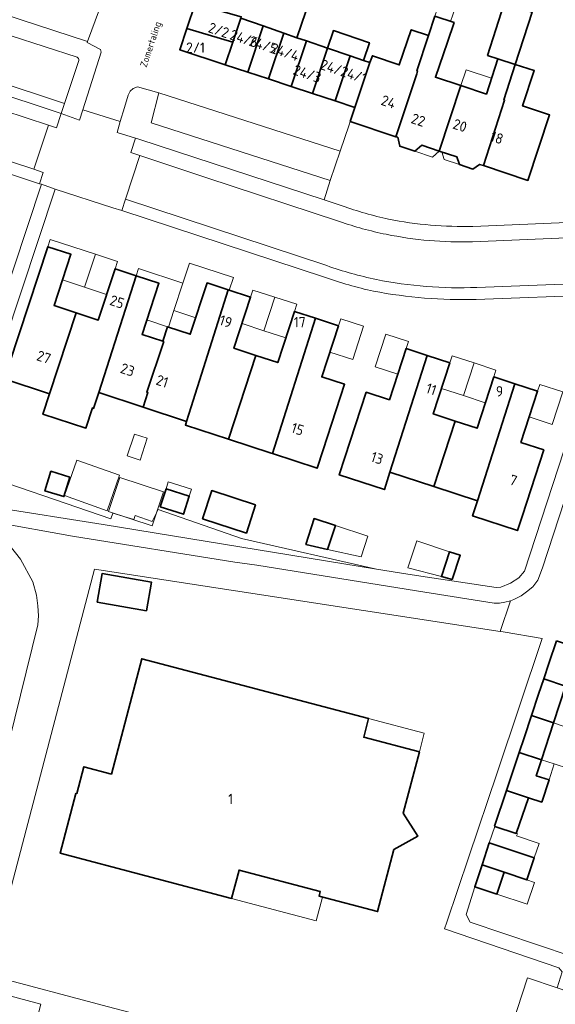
# Model space of a CAD drawing. Header units: metres. Extents: x 149984 to 156489, y 469398 to 478068.
# Tile 257 of 656: x 153375 to 153444, y 472489 to 472617. Entities that reach past the tile are written whole.
import ezdxf
from ezdxf.enums import TextEntityAlignment as Align

# ---------------------------------------------------------------- set-up
doc = ezdxf.new("R2010")
doc.units = ezdxf.units.M
doc.header["$LTSCALE"] = 0.75
for name, color, linetype, lineweight in [('B-WE-GR-BEPLANTING_CULTUUR_HEESTERS-GV', 252, 'Continuous', 18), ('B-WE-OG-BEBOUWING-GV', 6, 'Continuous', 35), ('B-WE-OG-BEBOUWING-T18', 1, 'Continuous', 18), ('B-WE-OG-BEBOUWING_LUIFEL-GV', 6, 'Continuous', 18), ('B-WE-OG-BEBOUWING_OVERBOUWING-GV', 6, 'Continuous', 18), ('B-WE-OG-TERREIN_ERF-GV', 252, 'Continuous', 18), ('B-WE-OG-TOPOGRAFIE-T18', 7, 'Continuous', 18), ('B-WE-VH-GESLOTENVERHARDING_ASFALT-GV', 252, 'Continuous', 18), ('B-WE-VH-GESLOTENVERHARDING_BETON-GV', 252, 'Continuous', 18), ('B-WE-VH-OPENVERHARDING_BETONSTRAATSTEEN-GV', 252, 'Continuous', 18), ('B-WE-VH-OPENVERHARDING_STRAATBAKSTEEN-GV', 252, 'Continuous', 18), ('B-WE-VH-OPENVERHARDING_TEGEL-GV', 252, 'Continuous', 18)]:
    doc.layers.add(name, color=color, linetype=linetype, lineweight=lineweight)
doc.styles.add('NLCS-ISO-M500-T18', font='NLCS-ISO.ttf', dxfattribs={"height": 0.9})
doc.styles.add('NLCS-ISO-M750-T18', font='NLCS-ISO.ttf', dxfattribs={"height": 1.35})

msp = doc.modelspace()

# ---------------------------------------------------------------- linework, layer by layer
at = {"layer": 'B-WE-GR-BEPLANTING_CULTUUR_HEESTERS-GV', "flags": 128}
for points in [[(153382.228, 472612.011), (153380.394, 472606.434), (153379.957, 472605.104), (153382.337, 472604.244), (153382.762, 472605.583), (153385.148, 472613.106), (153385.068, 472613.436), (153383.341, 472614.374), (153383.384, 472614.491), (153361.433, 472621.679)], [(153373.455, 472615.202), (153382.031, 472612.428)], [(153370.413, 472493.154), (153384.281, 472545.879), (153437.097, 472537.781), (153438.41, 472541.765), (153437.69, 472541.58), (153436.98, 472541.48), (153436.659, 472541.48), (153436.29, 472541.48), (153427.29, 472542.87), (153405.42, 472546.4), (153402.54, 472546.79), (153381.42, 472550.19), (153371.26, 472552)], [(153373.2, 472549.04), (153374.65, 472547.2), (153376.26, 472544.25), (153376.74, 472542.48), (153376.93, 472541.13), (153377, 472539.81), (153376.93, 472538.64), (153371.62, 472517.38)]]:
    msp.add_lwpolyline(points, dxfattribs=at)
at = {"layer": 'B-WE-GR-BEPLANTING_CULTUUR_HEESTERS-GV'}
msp.add_lwpolyline([(153382.031, 472612.428, -0.3908828), (153382.228, 472612.011)], format="xyb", dxfattribs=at)
at = {"layer": 'B-WE-GR-BEPLANTING_CULTUUR_HEESTERS-GV', "flags": 128}
for points in [[(153387.219, 472602.639), (153389.63, 472601.91), (153390.057, 472601.77), (153414.159, 472593.885), (153414.959, 472596.43), (153391.66, 472603.9), (153392.658, 472607.806), (153389.898, 472608.576), (153389.338, 472608.386), (153388.928, 472608.036), (153388.658, 472607.516), (153388.177, 472605.884), (153387.647, 472604.088)], [(153371.1, 472553.93), (153385.42, 472551.69), (153420.984, 472545.893), (153403.398, 472549.879), (153392.576, 472553.636), (153391.806, 472552.096), (153389.56, 472552.841), (153389.396, 472552.319), (153386.674, 472553.174), (153386.429, 472552.44), (153367.149, 472559.025), (153366.14, 472555.83)], [(153373.172, 472481.088), (153375.916, 472483.906), (153377.324, 472489.326), (153367.871, 472491.825), (153367.807, 472491.552), (153365.107, 472492.276), (153365.103, 472492.262), (153363.666, 472486.726)]]:
    msp.add_lwpolyline(points, close=True, dxfattribs=at)
at = {"layer": 'B-WE-OG-BEBOUWING-GV', "flags": 128}
for points in [[(153403.383, 472617.696), (153403.322, 472617.527), (153406.234, 472616.511), (153408.908, 472615.578), (153410.637, 472614.975), (153412.341, 472620.089), (153412.422, 472620.333), (153410.05, 472621.123), (153409.966, 472620.872), (153401.498, 472623.703), (153400.594, 472621), (153395.852, 472622.585), (153395.047, 472620.177), (153397.388, 472619.394)], [(153396.316, 472616.19), (153402.273, 472614.391), (153403.322, 472617.527), (153403.383, 472617.696), (153397.388, 472619.394)], [(153441.224, 472618.285), (153437.61, 472619.445), (153435.44, 472612.686), (153436.798, 472612.25), (153439.048, 472611.507)], [(153402.273, 472614.391), (153401.296, 472611.471), (153404.225, 472610.505), (153406.234, 472616.511), (153403.322, 472617.527)], [(153426.334, 472610.634), (153426.217, 472610.283), (153423.498, 472602.109), (153423.743, 472602.028), (153424.003, 472600.869), (153425.987, 472600.213), (153426.886, 472600.991), (153429.162, 472600.24), (153431.971, 472608.748), (153428.66, 472609.841), (153430.218, 472614.416), (153431.078, 472616.943), (153428.595, 472617.788), (153427.757, 472615.254), (153426.24, 472610.666)], [(153402.273, 472614.391), (153396.316, 472616.19), (153395.39, 472613.42), (153401.296, 472611.471)], [(153404.225, 472610.505), (153406.915, 472609.617), (153408.908, 472615.578), (153406.234, 472616.511)], [(153409.884, 472608.637), (153411.864, 472614.557), (153410.637, 472614.975), (153408.908, 472615.578), (153406.915, 472609.617)], [(153414.612, 472613.622), (153417.551, 472612.622), (153419.288, 472612.031), (153420.066, 472614.317), (153415.39, 472615.908)], [(153426.217, 472610.283), (153426.334, 472610.634), (153426.24, 472610.666), (153427.757, 472615.254), (153425.504, 472616.02), (153423.948, 472611.448), (153420.446, 472612.64), (153420.14, 472611.741), (153418.18, 472605.9), (153417.574, 472604.065), (153423.498, 472602.109)], [(153409.884, 472608.637), (153412.64, 472607.728), (153414.612, 472613.622), (153411.864, 472614.557)], [(153414.612, 472613.622), (153412.64, 472607.728), (153415.589, 472606.755), (153417.551, 472612.622)], [(153418.18, 472605.9), (153420.14, 472611.741), (153419.288, 472612.031), (153417.551, 472612.622), (153415.589, 472606.755)], [(153431.971, 472608.748), (153429.162, 472600.24), (153431.454, 472599.483), (153431.78, 472598.487), (153433.54, 472597.906), (153434.408, 472598.507), (153434.908, 472598.342), (153437.663, 472606.869), (153437.569, 472606.9), (153439.048, 472611.507), (153436.798, 472612.25), (153435.282, 472607.654)], [(153434.908, 472598.342), (153440.696, 472596.432), (153443.505, 472604.94), (153439.99, 472606.1), (153441.508, 472610.696), (153439.048, 472611.507), (153437.569, 472606.9), (153437.663, 472606.869)], [(153381.901, 472579.222), (153379.023, 472580.169), (153381.212, 472586.818), (153378.211, 472587.806), (153373.22, 472572.657), (153372.547, 472570.615), (153378.43, 472568.677)], [(153389.713, 472584.03), (153386.97, 472584.933), (153384.779, 472578.275), (153381.901, 472579.222), (153378.43, 472568.677), (153377.579, 472566.029), (153383.18, 472564.229), (153384.018, 472566.836), (153384.172, 472566.787), (153384.829, 472568.832)], [(153384.829, 472568.832), (153390.601, 472566.93), (153391.23, 472568.837), (153391.097, 472568.88), (153393.296, 472575.463), (153393.163, 472575.506), (153390.475, 472576.39), (153392.669, 472583.058), (153389.713, 472584.03)], [(153390.601, 472566.93), (153396.257, 472565.066), (153396.865, 472566.994), (153401.663, 472582.204), (153398.93, 472583.095), (153396.756, 472576.428), (153393.788, 472577.405), (153393.163, 472575.506), (153393.296, 472575.463), (153391.097, 472568.88), (153391.23, 472568.837)], [(153405.293, 472573.678), (153402.441, 472574.608), (153404.605, 472581.244), (153401.663, 472582.204), (153396.865, 472566.994), (153396.257, 472565.066), (153396.108, 472564.61), (153401.732, 472562.771), (153402.509, 472565.147)], [(153405.293, 472573.678), (153402.509, 472565.147), (153401.732, 472562.771), (153407.294, 472560.952), (153407.437, 472560.905), (153413.069, 472578.502), (153410.316, 472579.401), (153408.145, 472572.747)], [(153407.437, 472560.905), (153413.263, 472559), (153414.04, 472561.376), (153416.831, 472569.911), (153413.856, 472570.883), (153416.029, 472577.536), (153413.069, 472578.502)], [(153427.586, 472573.656), (153424.834, 472574.555), (153422.661, 472567.901), (153419.648, 472568.885), (153416.873, 472560.387), (153416.139, 472558.139), (153422.014, 472556.221), (153422.734, 472558.473)], [(153431.215, 472565.129), (153428.362, 472566.061), (153430.528, 472572.696), (153427.586, 472573.656), (153422.734, 472558.473), (153428.433, 472556.612)], [(153428.433, 472556.612), (153434.138, 472554.749), (153438.991, 472569.973), (153436.244, 472570.869), (153434.068, 472564.197), (153431.215, 472565.129)], [(153438.991, 472569.973), (153434.138, 472554.749), (153433.5, 472552.793), (153439.334, 472550.889), (153439.972, 472552.844), (153442.759, 472561.38), (153439.775, 472562.354), (153441.947, 472569.008)], [(153381.075, 472557.848), (153378.612, 472558.6), (153377.836, 472556.059), (153380.299, 472555.307)], [(153392.846, 472553.997), (153395.859, 472553.028), (153396.607, 472555.354), (153393.593, 472556.323)], [(153405.255, 472554.232), (153399.55, 472556.098), (153398.349, 472552.427), (153404.054, 472550.562)], [(153411.773, 472549.099), (153414.618, 472548.453), (153415.633, 472551.564), (153412.872, 472552.465)], [(153430.85, 472544.543), (153431.895, 472547.678), (153430.506, 472548.141), (153429.431, 472544.917)], [(153384.624, 472541.588), (153391.045, 472540.483), (153391.685, 472544.203), (153385.264, 472545.307)], [(153444.39, 472536.549), (153443.41, 472533.6), (153442.75, 472531.61), (153445.601, 472530.664), (153447.251, 472535.606)], [(153424.458, 472514.136), (153426.561, 472522.123), (153419.318, 472524.03), (153419.954, 472526.448), (153390.431, 472534.222), (153386.487, 472519.242), (153382.899, 472520.187), (153381.98, 472516.696), (153381.873, 472516.724), (153379.826, 472508.949), (153402.129, 472503.076), (153403.103, 472506.749), (153413.67, 472503.951), (153413.53, 472503.36), (153421.117, 472501.351), (153423.254, 472509.423), (153426.357, 472511.148)], [(153442.09, 472529.62), (153441.167, 472526.859), (153444.032, 472525.915), (153445.601, 472530.664), (153442.75, 472531.61)], [(153439.572, 472522.057), (153442.476, 472521.1), (153444.032, 472525.915), (153441.167, 472526.859), (153440.19, 472523.94)], [(153442.476, 472521.1), (153439.572, 472522.057), (153439.561, 472522.061), (153437.924, 472517.102), (153440.75, 472516.17), (153442.492, 472515.596), (153443.439, 472518.47), (153441.77, 472519.02)], [(153437.924, 472517.102), (153436.345, 472512.453), (153436.375, 472512.443), (153439.182, 472511.518), (153440.75, 472516.17)], [(153434.717, 472507.417), (153437.606, 472506.464), (153440.565, 472505.478), (153441.517, 472508.334), (153435.67, 472510.29)], [(153437.606, 472506.464), (153434.717, 472507.417), (153433.78, 472504.59), (153436.63, 472503.64)]]:
    msp.add_lwpolyline(points, close=True, dxfattribs=at)
at = {"layer": 'B-WE-OG-BEBOUWING_LUIFEL-GV', "flags": 128}
for points in [[(153428.595, 472617.788), (153430.637, 472617.093), (153431.23, 472618.833), (153429.187, 472619.528)], [(153435.282, 472607.654), (153435.963, 472609.718), (153432.653, 472610.812), (153431.971, 472608.748)], [(153425.987, 472600.213), (153428.263, 472599.462), (153429.162, 472600.24), (153426.886, 472600.991)], [(153431.454, 472599.483), (153429.473, 472600.137), (153429.799, 472599.141), (153431.78, 472598.487)], [(153384.4, 472586.814), (153378.522, 472588.749), (153378.211, 472587.806), (153381.212, 472586.818), (153380.115, 472583.486), (153382.993, 472582.538)], [(153384.4, 472586.814), (153382.993, 472582.538), (153385.87, 472581.591), (153386.97, 472584.933), (153387.277, 472585.867)], [(153398.93, 472583.095), (153401.663, 472582.204), (153401.824, 472582.152), (153402.358, 472583.788), (153396.642, 472585.653), (153395.797, 472583.064), (153394.627, 472579.508), (153397.457, 472578.577)], [(153395.797, 472583.064), (153390.02, 472584.964), (153389.713, 472584.03), (153392.669, 472583.058), (153391.1, 472578.289), (153393.788, 472577.405), (153393.921, 472577.361), (153394.627, 472579.508)], [(153407.761, 472581.245), (153404.909, 472582.175), (153404.605, 472581.244), (153403.488, 472577.818), (153406.34, 472576.888)], [(153407.761, 472581.245), (153406.34, 472576.888), (153409.193, 472575.958), (153410.316, 472579.401), (153410.614, 472580.314)], [(153416.029, 472577.536), (153414.904, 472574.092), (153417.885, 472573.119), (153419.308, 472577.475), (153416.327, 472578.448)], [(153420.824, 472572.172), (153423.744, 472571.218), (153424.834, 472574.555), (153425.138, 472575.485), (153422.217, 472576.439)], [(153433.685, 472572.695), (153430.832, 472573.626), (153430.528, 472572.696), (153429.442, 472569.369), (153432.295, 472568.438)], [(153433.685, 472572.695), (153432.295, 472568.438), (153435.147, 472567.507), (153436.244, 472570.869), (153436.536, 472571.765)], [(153441.947, 472569.008), (153440.858, 472565.672), (153443.836, 472564.7), (153445.217, 472568.931), (153442.239, 472569.903)], [(153393.593, 472556.323), (153396.607, 472555.354), (153396.902, 472556.271), (153393.888, 472557.24)], [(153415.633, 472551.564), (153414.618, 472548.453), (153418.976, 472547.464), (153419.864, 472550.183)], [(153444.032, 472525.915), (153447.552, 472524.702), (153447.568, 472524.75), (153449.131, 472529.494), (153445.601, 472530.664)], [(153419.954, 472526.448), (153419.318, 472524.03), (153426.561, 472522.123), (153427.198, 472524.541)], [(153442.476, 472521.1), (153444.127, 472520.556), (153445.985, 472519.944), (153447.552, 472524.702), (153444.032, 472525.915)], [(153442.476, 472521.1), (153441.77, 472519.02), (153443.439, 472518.47), (153444.127, 472520.556)], [(153435.67, 472510.29), (153438.59, 472509.31), (153441.517, 472508.334), (153442.144, 472510.214), (153439.221, 472511.189), (153439.316, 472511.473), (153439.182, 472511.518), (153436.375, 472512.443)], [(153413.53, 472503.36), (153413.67, 472503.951), (153403.103, 472506.749), (153402.129, 472503.076), (153413.136, 472500.157), (153413.956, 472503.247)], [(153437.606, 472506.464), (153436.63, 472503.64), (153440.602, 472502.316), (153441.547, 472505.15), (153440.565, 472505.478)]]:
    msp.add_lwpolyline(points, close=True, dxfattribs=at)
at = {"layer": 'B-WE-OG-BEBOUWING_OVERBOUWING-GV', "flags": 128}
for points in [[(153389.478, 472563.449), (153388.547, 472560.595), (153390.22, 472560.049), (153391.148, 472562.895)], [(153380.399, 472555.462), (153385.954, 472553.479), (153387.554, 472558.109), (153381.979, 472560.035)], [(153391.785, 472551.493), (153393.252, 472555.944), (153387.595, 472557.809), (153386.128, 472553.357)], [(153425.084, 472546.063), (153429.431, 472544.917), (153430.506, 472548.141), (153426.249, 472549.56)]]:
    msp.add_lwpolyline(points, close=True, dxfattribs=at)
at = {"layer": 'B-WE-OG-TERREIN_ERF-GV', "flags": 128}
for points in [[(153361.433, 472621.679), (153383.384, 472614.491), (153384.942, 472618.698)], [(153412.341, 472620.089), (153410.637, 472614.975), (153411.864, 472614.557), (153414.612, 472613.622), (153415.39, 472615.908), (153420.066, 472614.317), (153419.288, 472612.031), (153420.14, 472611.741), (153420.446, 472612.64), (153423.948, 472611.448), (153425.504, 472616.02), (153427.757, 472615.254), (153428.595, 472617.788), (153431.078, 472616.943), (153430.218, 472614.416), (153428.66, 472609.841), (153431.971, 472608.748), (153435.282, 472607.654), (153436.798, 472612.25), (153435.44, 472612.686), (153437.61, 472619.445)], [(153441.224, 472618.285), (153439.048, 472611.507), (153441.508, 472610.696), (153439.99, 472606.1), (153443.505, 472604.94), (153440.696, 472596.432), (153434.908, 472598.342), (153434.408, 472598.507), (153433.54, 472597.906), (153431.78, 472598.487), (153431.454, 472599.483), (153429.162, 472600.24), (153426.886, 472600.991), (153425.987, 472600.213), (153424.003, 472600.869), (153423.743, 472602.028), (153423.498, 472602.109), (153417.574, 472604.065), (153417.44, 472603.63), (153416.264, 472600.218), (153414.959, 472596.43), (153414.159, 472593.885), (153416.515, 472593.114)], [(153414.221, 472583.843), (153387.828, 472592.508), (153386.685, 472592.879), (153379.156, 472595.303), (153368.113, 472562.057)], [(153433.542, 472590.444), (153461.056, 472591.594)], [(153373.22, 472572.657), (153378.211, 472587.806), (153381.212, 472586.818), (153379.023, 472580.169), (153381.901, 472579.222), (153384.779, 472578.275), (153386.97, 472584.933), (153389.713, 472584.03), (153392.669, 472583.058), (153390.475, 472576.39), (153393.163, 472575.506), (153393.788, 472577.405), (153396.756, 472576.428), (153398.93, 472583.095), (153401.663, 472582.204), (153404.605, 472581.244), (153402.441, 472574.608), (153405.293, 472573.678), (153408.145, 472572.747), (153410.316, 472579.401), (153413.069, 472578.502), (153416.029, 472577.536), (153413.856, 472570.883), (153416.831, 472569.911), (153414.04, 472561.376), (153413.263, 472559), (153407.437, 472560.905), (153407.294, 472560.952), (153401.732, 472562.771), (153396.108, 472564.61), (153396.257, 472565.066), (153390.601, 472566.93), (153384.829, 472568.832), (153384.172, 472566.787), (153384.018, 472566.836), (153383.18, 472564.229), (153377.579, 472566.029), (153378.43, 472568.677), (153372.547, 472570.615)], [(153368.113, 472562.057), (153367.99, 472561.69), (153367.149, 472559.025), (153386.429, 472552.44), (153386.674, 472553.174), (153389.396, 472552.319), (153389.56, 472552.841), (153391.806, 472552.096), (153392.576, 472553.636), (153403.398, 472549.879), (153420.984, 472545.893), (153425.05, 472545.23), (153427.633, 472544.839), (153436.55, 472543.49), (153437.17, 472543.55), (153438.44, 472544.04), (153439.51, 472544.75), (153440.26, 472545.62), (153450.49, 472576.9), (153450.432, 472581.51), (153449.847, 472581.486), (153449.858, 472581.563), (153433.943, 472580.947)], [(153445.601, 472530.664), (153444.032, 472525.915), (153442.476, 472521.1), (153441.77, 472519.02), (153443.439, 472518.47), (153442.492, 472515.596), (153440.75, 472516.17), (153439.182, 472511.518), (153436.375, 472512.443), (153435.67, 472510.29), (153441.517, 472508.334), (153440.565, 472505.478), (153437.606, 472506.464), (153436.63, 472503.64), (153433.78, 472504.59), (153432.65, 472500.982), (153433.156, 472500), (153433.159, 472499.995), (153446.32, 472495.555)]]:
    msp.add_lwpolyline(points, dxfattribs=at)
for points in [[(153377.145, 472595.988), (153343.537, 472607.153), (153321.419, 472614.203), (153320.53, 472607.91), (153320.27, 472606.37), (153312.501, 472582.372), (153312.058, 472580.845), (153342.104, 472571.508), (153341.836, 472570.609), (153343.474, 472570.065), (153342.597, 472567.425), (153351.111, 472564.597), (153351.597, 472566.058), (153353.007, 472565.59), (153352.521, 472564.128), (153354.823, 472563.363), (153362.342, 472560.866), (153363.357, 472563.922), (153366.412, 472562.908), (153377.376, 472595.922)], [(153428.433, 472556.612), (153422.734, 472558.473), (153422.014, 472556.221), (153416.139, 472558.139), (153416.873, 472560.387), (153419.648, 472568.885), (153422.661, 472567.901), (153424.834, 472574.555), (153427.586, 472573.656), (153430.528, 472572.696), (153428.362, 472566.061), (153431.215, 472565.129), (153434.068, 472564.197), (153436.244, 472570.869), (153438.991, 472569.973), (153441.947, 472569.008), (153439.775, 472562.354), (153442.759, 472561.38), (153439.972, 472552.844), (153439.334, 472550.889), (153433.5, 472552.793), (153434.138, 472554.749)], [(153378.612, 472558.6), (153381.075, 472557.848), (153380.299, 472555.307), (153377.836, 472556.059)], [(153392.846, 472553.997), (153393.593, 472556.323), (153396.607, 472555.354), (153395.859, 472553.028)], [(153405.255, 472554.232), (153404.054, 472550.562), (153398.349, 472552.427), (153399.55, 472556.098)], [(153414.618, 472548.453), (153411.773, 472549.099), (153412.872, 472552.465), (153415.633, 472551.564)], [(153431.895, 472547.678), (153430.85, 472544.543), (153429.431, 472544.917), (153430.506, 472548.141)], [(153370.413, 472493.154), (153386.126, 472488.993), (153435.235, 472476.132), (153440.63, 472492.731), (153444.51, 472491.442), (153445.138, 472493.531), (153444.698, 472494.053), (153429.816, 472499.097), (153430.122, 472500), (153432.992, 472508.458), (153436.675, 472519.413), (153442.541, 472536.844), (153437.465, 472537.725), (153437.097, 472537.781), (153384.281, 472545.879)], [(153384.624, 472541.588), (153385.264, 472545.307), (153391.685, 472544.203), (153391.045, 472540.483)], [(153413.53, 472503.36), (153413.67, 472503.951), (153403.103, 472506.749), (153402.129, 472503.076), (153379.826, 472508.949), (153381.873, 472516.724), (153381.98, 472516.696), (153382.899, 472520.187), (153386.487, 472519.242), (153390.431, 472534.222), (153419.954, 472526.448), (153419.318, 472524.03), (153426.561, 472522.123), (153424.458, 472514.136), (153426.357, 472511.148), (153423.254, 472509.423), (153421.117, 472501.351)]]:
    msp.add_lwpolyline(points, close=True, dxfattribs=at)
at = {"layer": 'B-WE-OG-TERREIN_ERF-GV'}
for points in [[(153416.515, 472593.114, 0.0285689), (153422.566, 472591.383)], [(153422.566, 472591.383, 0.0540213), (153433.542, 472590.444)], [(153420.607, 472582.028, -0.0323804), (153414.221, 472583.843)], [(153433.943, 472580.947, -0.0545085), (153420.607, 472582.028)]]:
    msp.add_lwpolyline(points, format="xyb", dxfattribs=at)
at = {"layer": 'B-WE-VH-GESLOTENVERHARDING_ASFALT-GV', "flags": 128}
for points in [[(153450.49, 472576.9), (153440.26, 472545.62), (153439.51, 472544.75), (153438.44, 472544.04), (153437.17, 472543.55), (153436.55, 472543.49), (153427.633, 472544.839), (153425.05, 472545.23), (153420.984, 472545.893), (153385.42, 472551.69), (153371.1, 472553.93)], [(153371.26, 472552), (153381.42, 472550.19), (153402.54, 472546.79), (153405.42, 472546.4), (153427.29, 472542.87), (153436.29, 472541.48), (153436.659, 472541.48), (153436.98, 472541.48), (153437.69, 472541.58), (153438.41, 472541.765), (153438.863, 472541.953), (153439.12, 472542.06), (153439.8, 472542.42), (153440.52, 472542.95), (153441.31, 472543.58), (153441.97, 472544.47), (153442.57, 472546.07), (153445.437, 472554.79)]]:
    msp.add_lwpolyline(points, dxfattribs=at)
at = {"layer": 'B-WE-VH-GESLOTENVERHARDING_BETON-GV', "flags": 128}
msp.add_lwpolyline([(153371.62, 472517.38), (153376.93, 472538.64), (153377, 472539.81), (153376.93, 472541.13), (153376.74, 472542.48), (153376.26, 472544.25), (153374.65, 472547.2), (153373.2, 472549.04)], dxfattribs=at)
at = {"layer": 'B-WE-VH-OPENVERHARDING_BETONSTRAATSTEEN-GV', "flags": 128}
for points in [[(153376.37, 472597.884), (153378.283, 472603.592), (153369.528, 472606.483), (153358.75, 472610), (153321.558, 472622.219), (153300.584, 472629.153)], [(153298.923, 472623.412), (153302.224, 472622.258), (153343.871, 472608.627), (153367.771, 472600.707), (153376.37, 472597.884)], [(153377.6, 472597.455), (153376.37, 472597.884), (153367.771, 472600.707), (153343.871, 472608.627), (153302.224, 472622.258), (153298.923, 472623.412)], [(153298.105, 472622.074), (153318.654, 472615.231), (153321.419, 472614.203), (153343.537, 472607.153), (153377.145, 472595.988), (153377.6, 472597.455)], [(153382.031, 472612.428), (153373.455, 472615.202)], [(153378.283, 472603.592), (153379.342, 472603.255), (153379.957, 472605.104), (153360.166, 472611.673), (153359.825, 472610.626)], [(153371.046, 472609.522), (153380.394, 472606.434), (153382.228, 472612.011)], [(153358.75, 472610), (153369.528, 472606.483), (153378.283, 472603.592)], [(153416.18, 472591.085), (153398.792, 472596.816), (153390.181, 472599.677), (153388.324, 472593.977), (153414.53, 472585.345)], [(153414.53, 472585.345), (153388.324, 472593.977), (153387.828, 472592.508), (153414.221, 472583.843)], [(153461.055, 472589.588), (153433.48, 472588.44)], [(153433.943, 472580.947), (153449.858, 472581.563), (153449.762, 472583.098), (153434.028, 472582.515)], [(153434.028, 472582.515), (153449.762, 472583.098), (153453.98, 472583.265), (153461.149, 472583.589)], [(153444.51, 472491.442), (153440.63, 472492.731), (153435.235, 472476.132), (153439.251, 472475.074), (153441.06, 472474.626), (153446.507, 472491.26)]]:
    msp.add_lwpolyline(points, dxfattribs=at)
for points in [[(153380.394, 472606.434), (153371.046, 472609.522), (153369.995, 472609.879), (153369.973, 472609.886), (153360.6, 472613.003), (153360.166, 472611.673), (153379.957, 472605.104)], [(153392.658, 472607.806), (153391.66, 472603.9), (153414.959, 472596.43), (153416.264, 472600.218)], [(153379.342, 472603.255), (153378.283, 472603.592), (153376.37, 472597.884), (153377.6, 472597.455), (153377.145, 472595.988), (153377.376, 472595.922), (153379.156, 472595.303), (153386.685, 472592.879), (153387.828, 472592.508), (153388.324, 472593.977), (153390.181, 472599.677), (153389.023, 472600.062), (153389.63, 472601.91), (153387.219, 472602.639), (153387.647, 472604.088), (153382.762, 472605.583), (153382.337, 472604.244), (153379.957, 472605.104)]]:
    msp.add_lwpolyline(points, close=True, dxfattribs=at)
at = {"layer": 'B-WE-VH-OPENVERHARDING_BETONSTRAATSTEEN-GV'}
for points in [[(153382.228, 472612.011, 0.3908828), (153382.031, 472612.428)], [(153422.244, 472589.416, -0.0331751), (153416.18, 472591.085)], [(153433.48, 472588.44, -0.0566096), (153422.244, 472589.416)], [(153420.975, 472583.544, -0.0349158), (153414.53, 472585.345)], [(153414.53, 472585.345, 0.0349158), (153420.975, 472583.544)], [(153414.221, 472583.843, 0.0323804), (153420.607, 472582.028)], [(153434.028, 472582.515, -0.0609075), (153420.975, 472583.544)], [(153420.975, 472583.544, 0.0609075), (153434.028, 472582.515)], [(153420.607, 472582.028, 0.0545085), (153433.943, 472580.947)]]:
    msp.add_lwpolyline(points, format="xyb", dxfattribs=at)
at = {"layer": 'B-WE-VH-OPENVERHARDING_STRAATBAKSTEEN-GV', "flags": 128}
for points in [[(153396.316, 472616.19), (153397.388, 472619.394), (153395.047, 472620.177), (153393.19, 472620.82), (153398.777, 472637.649), (153399.178, 472638.856), (153399.184, 472638.874), (153397.999, 472639.269), (153397.283, 472639.514)], [(153384.942, 472618.698), (153383.384, 472614.491), (153383.341, 472614.374), (153385.068, 472613.436), (153385.148, 472613.106), (153382.762, 472605.583), (153387.647, 472604.088), (153388.177, 472605.884), (153388.658, 472607.516), (153388.928, 472608.036), (153389.338, 472608.386), (153389.898, 472608.576), (153392.658, 472607.806), (153416.264, 472600.218), (153417.44, 472603.63), (153417.574, 472604.065), (153418.18, 472605.9), (153415.589, 472606.755), (153412.64, 472607.728), (153409.884, 472608.637), (153406.915, 472609.617), (153404.225, 472610.505), (153401.296, 472611.471), (153395.39, 472613.42), (153396.316, 472616.19)]]:
    msp.add_lwpolyline(points, dxfattribs=at)
at = {"layer": 'B-WE-VH-OPENVERHARDING_TEGEL-GV', "flags": 128}
for points in [[(153416.515, 472593.114), (153414.159, 472593.885), (153390.057, 472601.77), (153389.63, 472601.91), (153389.023, 472600.062), (153390.181, 472599.677), (153398.792, 472596.816), (153416.18, 472591.085)], [(153461.056, 472591.594), (153433.542, 472590.444)], [(153433.48, 472588.44), (153461.055, 472589.588)], [(153445.437, 472554.79), (153442.57, 472546.07), (153441.97, 472544.47)], [(153441.97, 472544.47), (153441.31, 472543.58), (153440.52, 472542.95), (153439.8, 472542.42), (153439.12, 472542.06), (153438.863, 472541.953), (153438.41, 472541.765), (153437.097, 472537.781), (153437.465, 472537.725), (153442.541, 472536.844), (153436.675, 472519.413), (153432.992, 472508.458), (153430.122, 472500), (153429.816, 472499.097), (153444.698, 472494.053), (153445.138, 472493.531), (153444.51, 472491.442), (153445.888, 472490.978)], [(153446.32, 472495.555), (153433.159, 472499.995), (153433.156, 472500), (153432.65, 472500.982), (153433.78, 472504.59), (153434.717, 472507.417), (153435.67, 472510.29), (153436.375, 472512.443), (153436.345, 472512.453), (153437.924, 472517.102), (153439.561, 472522.061), (153439.572, 472522.057), (153440.19, 472523.94), (153441.167, 472526.859), (153442.09, 472529.62), (153442.75, 472531.61), (153443.41, 472533.6), (153444.39, 472536.549)], [(153439.251, 472475.074), (153435.235, 472476.132), (153386.126, 472488.993), (153370.413, 472493.154), (153369.059, 472493.536), (153368.972, 472493.263), (153365.589, 472494.136), (153365.107, 472492.276), (153367.807, 472491.552), (153367.871, 472491.825), (153377.324, 472489.326), (153375.916, 472483.906), (153373.172, 472481.088), (153374.943, 472480.017), (153379.611, 472484.767), (153381.132, 472486.171)]]:
    msp.add_lwpolyline(points, dxfattribs=at)
msp.add_lwpolyline([(153367.99, 472561.69), (153368.113, 472562.057), (153379.156, 472595.303), (153377.376, 472595.922), (153366.412, 472562.908), (153365.397, 472559.851), (153364.4, 472556.85), (153364.29, 472556.67), (153364.12, 472556.53), (153363.88, 472556.49), (153366.14, 472555.83), (153367.149, 472559.025)], close=True, dxfattribs=at)
at = {"layer": 'B-WE-VH-OPENVERHARDING_TEGEL-GV'}
for points in [[(153422.566, 472591.383, -0.0285689), (153416.515, 472593.114)], [(153416.18, 472591.085, 0.0331751), (153422.244, 472589.416)], [(153433.542, 472590.444, -0.0540213), (153422.566, 472591.383)], [(153422.244, 472589.416, 0.0566096), (153433.48, 472588.44)]]:
    msp.add_lwpolyline(points, format="xyb", dxfattribs=at)

# ---------------------------------------------------------------- texts
at = {"layer": 'B-WE-OG-BEBOUWING-T18', "style": 'NLCS-ISO-M750-T18'}
for s, rotation, p in [('2/2', 341.6, (153400.453, 472615.949)), ('24/6', 341.8, (153403.763, 472614.869)), ('24/5', 341.8, (153406.249, 472614.049)), ('24/4', 341.8, (153409.072, 472613.117)), ('24/3', 341.3, (153411.973, 472610.295)), ('24/2', 341.8, (153415.498, 472610.997)), ('24/1', 341.8, (153418.02, 472610.165)), ('24', 341.8, (153422.549, 472606.635)), ('22', 341.7, (153426.424, 472604.282)), ('20', 341.8, (153431.847, 472603.566)), ('18', 341.8, (153436.662, 472601.975)), ('25', 341.8, (153387.223, 472580.639)), ('19', 342, (153401.377, 472578.09)), ('27', 341.8, (153377.69, 472573.443)), ('23', 341.8, (153388.594, 472571.803)), ('21', 341.8, (153393.104, 472570.317)), ('11', 342, (153428.111, 472569.277)), ('15', 341.9, (153410.72, 472564.092)), ('13', 342, (153421.061, 472560.327)), ('7', 342, (153438.795, 472557.436))]:
    msp.add_text(s, height=1.35, rotation=rotation, dxfattribs=at).set_placement(p, align=Align.MIDDLE)
for s, p in [('2/1', (153397.435, 472613.685)), ('17', (153411, 472578)), ('9', (153437, 472569)), ('1', (153402, 472516))]:
    msp.add_text(s, height=1.35, dxfattribs=at).set_placement(p, align=Align.MIDDLE)
at = {"layer": 'B-WE-OG-TOPOGRAFIE-T18', "style": 'NLCS-ISO-M500-T18'}
msp.add_text('Zomertaling', height=0.9, rotation=71.6, dxfattribs=at).set_placement((153391.716, 472614.077), align=Align.MIDDLE)

doc.saveas('drawing.dxf')
